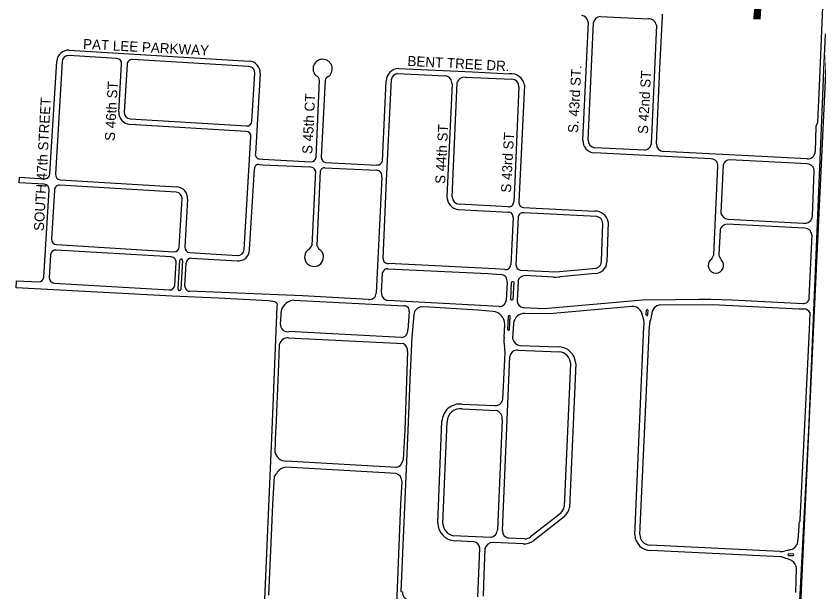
# Model space of a CAD drawing. Extents: x 0 to 712119, y 0 to 761125.
# Drawn here: x 668195 to 672194, y 714367 to 717234 of the extents above; entities that cross this region are included whole.
import ezdxf

# ---------------------------------------------------------------- set-up
doc = ezdxf.new("R2010")
doc.units = 0
for name, color, linetype in [('PAVED ROADS', 7, 'Continuous'), ('Priority 7', 7, 'Continuous'), ('street names', 7, 'Continuous')]:
    doc.layers.add(name, color=color, linetype=linetype)

msp = doc.modelspace()

# ---------------------------------------------------------------- linework, layer by layer
at = {"layer": 'PAVED ROADS'}
for points in [[(672217.4, 717490.6), (672217.2, 717402), (672198.5, 716962.1), (672186.7, 716704.7), (672179.4, 716684.3), (672175.6, 716560.8)], [(671105.6, 717231.8), (671344.3, 717220.5)], [(671384.5, 716597.8), (671401.2, 716975.2), (671414.5, 717231.5)], [(671018.3, 716616.2), (671036.5, 716994.9), (671045.5, 717203.4)], [(671044.3, 716616), (671071, 717202.8)], [(671384.3, 717188.6), (671358.9, 716597.2)], [(672097, 714290.5), (672143.5, 715172.3), (672211.2, 716798), (672218.3, 716966.7), (672226.4, 717142.5), (672239.1, 717154.5)], [(668459.8, 717064.4), (669356.4, 717010.3)], [(668696.6, 717023), (668458.2, 717037.4)], [(669354.8, 716983.3), (668775.5, 717018.3)], [(668364, 716448.3), (668397.9, 717009.5)], [(668424.8, 717007.9), (668391, 716446.7)], [(668706.6, 716757.1), (668721, 716995.5)], [(668747.9, 716993.9), (668733.6, 716755.5)], [(670101.4, 716973.6), (670468.7, 716956.1), (670653, 716946.4)], [(669370, 716711.5), (669384.3, 716950)], [(669411.3, 716948.3), (669387.4, 716550)], [(670093.8, 716947.6), (670333.8, 716936.8)], [(670431.9, 716930.7), (670664.9, 716919.7)], [(669690, 716531.3), (669707.2, 716915.4)], [(669733.9, 716914.3), (669715.2, 716531.5)], [(670019.6, 716514), (670037.8, 716910.1)], [(670023.5, 716027.9), (670039.9, 716416.1), (670064.3, 716919.6)], [(670366.6, 716896.5), (670341.5, 716336.3)], [(670366.7, 716333.6), (670392.8, 716903.5)], [(670726.8, 716890.1), (670699.5, 716309.2)], [(670700.1, 716882.6), (670679.8, 716410.6), (670673.7, 716308.6)], [(669340.8, 716660.2), (668761.5, 716695.2)], [(668763.1, 716722.1), (669342.4, 716687.2)], [(669331.3, 716071.5), (669365.2, 716632.7)], [(671324.5, 716566.1), (671077.3, 716578.5)], [(671657.9, 716523.5), (671072.9, 716552.8)], [(672134.9, 716523.9), (671419.8, 716560.7)], [(669407.3, 716523.5), (669423.7, 716522.6), (669662.9, 716508.4)], [(669407.4, 716494.5), (669423.5, 716494.3), (669656, 716483.5)], [(669735.9, 716505.7), (669992.8, 716492.7)], [(671717.3, 716493), (671706.2, 716254.3)], [(672135.3, 716497.8), (671750.3, 716519)], [(669358.3, 716069.9), (669382.6, 716474.1)], [(669686, 716464), (669669, 716092.5)], [(669695.5, 716091), (669711, 716464.3)], [(669733, 716479), (669990, 716466.7)], [(671670.4, 716045.2), (671691.2, 716486.8)], [(672161.9, 716239.3), (672171.1, 716462.3)], [(668334.9, 716397), (668210.7, 716404.5), (668212.3, 716431.4), (668336.5, 716423.9)], [(668415.4, 716419.2), (668994.7, 716384.2)], [(670016.7, 716432.2), (669989.1, 715854.2)], [(668993.1, 716357.3), (668413.7, 716392.2)], [(668333, 715934.2), (668359.3, 716369.5)], [(668386.2, 716367.8), (668371.5, 716123.9)], [(669008.2, 716085.5), (669022.6, 716323.9)], [(669049.6, 716322.3), (669035.2, 716083.9)], [(670647, 716284.8), (670402.1, 716297.7)], [(670399.2, 716271.4), (670647.3, 716258.6)], [(670721.6, 716281), (671078.1, 716262.8)], [(671087.9, 716236.2), (670724.6, 716254.9)], [(670670.5, 716233.5), (670658.7, 715995.7)], [(670695.9, 716234.3), (670685.1, 715994.6)], [(671739.7, 716223.8), (672116, 716202.9)], [(671111.5, 716013.9), (671117.8, 716202.1)], [(671144.4, 716209.6), (671137, 716008.4)], [(672124.7, 716178), (671735.3, 716198)], [(671701.7, 716169.4), (671695.7, 716046.2)], [(672145.6, 715831.1), (672159.6, 716144.5)], [(668395.9, 716096.4), (668980.7, 716061.1)], [(668967.6, 716034.8), (668394.3, 716069.5)], [(669059.6, 716056.3), (669298, 716042)], [(668366.7, 716045.1), (668359.9, 715932.6)], [(669002, 715873.8), (669010.7, 716018.9)], [(669024.7, 716018), (669015.9, 715873)], [(669017, 716024.5), (669019, 716024.4)], [(669069.4, 716028.7), (669296.4, 716015)], [(668985.2, 715894.9), (668992, 716007.3)], [(669035.1, 715891.9), (669041.9, 716004.3)], [(670047.6, 715975.9), (670545.5, 715952), (670610.1, 715947.9)], [(670629.7, 715973.1), (670581.9, 715975), (670050.5, 716002)], [(670707.8, 715969.2), (670883.3, 715961.4), (671086, 715979)], [(670014.9, 715857.7), (670019.9, 715954.9), (670020.6, 715957.8)], [(670869.9, 715934.6), (670729, 715942)], [(671079, 715952.5), (670904.7, 715935.9)], [(669484.5, 715811), (669453, 715816), (669203.5, 715829), (668973, 715840), (668195, 715881.5), (668196.5, 715916), (668306.7, 715910.8)], [(668384.3, 715905.1), (668957.7, 715870.5)], [(670640.6, 715909), (670636.9, 715820)], [(670695.2, 715914.7), (670690.7, 715816.4)], [(669009.6, 715867.3), (669007.6, 715867.4)], [(669621, 715842), (669059.5, 715864.3)], [(669578.3, 715819.5), (670127.6, 715790.8)], [(669950.3, 715823.3), (669621, 715842)], [(670601, 715788.9), (670046.3, 715817.7)], [(670720.2, 715783.4), (670825, 715778.4), (671315.8, 715821.3), (671478.9, 715823.2), (671595.3, 715824.9), (671655.1, 715825.4), (671762.3, 715821.3), (672052.8, 715806.1), (672114.4, 715802.6)], [(669428.6, 714216.9), (669471.1, 715172.2), (669496, 715788.5)], [(669511.5, 715698.3), (669516.9, 715772)], [(670571.9, 715764), (670494.6, 715769.6), (670254.8, 715784.2), (670212.8, 715786.5)], [(671262.5, 715788.5), (670852.6, 715751.4), (670729.4, 715753.4)], [(671333.7, 715747), (671334.9, 715770), (671334.9, 715770)], [(671406.7, 715795.9), (671663.3, 715798.1), (672095.2, 715776.1), (672121, 715776.6)], [(670152.5, 715761), (670146.5, 715672.5)], [(670176.2, 715746.8), (670167, 715636)], [(670646.9, 715739), (670643.4, 715674.8)], [(670653.4, 715674.3), (670656.9, 715738.4)], [(671322.8, 715714.9), (671311.8, 715755.4)], [(671341.9, 715769.8), (671340.7, 715746.6)], [(672148.6, 715758.4), (672144.7, 715671.2), (672099, 714726)], [(670625.8, 715633.8), (670629.2, 715699.2)], [(670672.8, 715704.2), (670668.6, 715629.7)], [(671302, 714653), (671349.5, 715693.3)], [(671352.3, 715711.9), (671356.2, 715723.5)], [(670113.5, 715634), (669553.7, 715663.5)], [(671276.8, 714650.5), (671322.3, 715688.1)], [(669551.9, 715632.9), (670122.6, 715603.7)], [(670167, 715636), (670157, 715425), (670146.6, 715170), (670111.5, 714369.1), (670119.4, 714366.9)], [(669485.2, 715059.6), (669489.1, 715169.3), (669490.8, 715182.1), (669503.9, 715501), (669507.9, 715601.4)], [(670694.6, 715570.7), (670900.6, 715562.2)], [(670705.4, 715594.1), (670895.4, 715587.3)], [(670144.7, 715563.8), (670141.7, 715466), (670130.9, 715173.4), (670131, 715173.3)], [(670617.2, 714672.9), (670655.1, 715539.8)], [(670620.3, 715327.2), (670630.6, 715556.9)], [(670957.5, 715505.1), (670925.1, 714792.8)], [(670982.5, 715504), (670951, 714788)], [(670416.9, 715302), (670580.2, 715295.6)], [(670416.9, 715277.9), (670588.9, 715269.6)], [(670295.5, 714709.3), (670316.4, 715216.8)], [(670321.5, 714707.6), (670342.1, 715216)], [(670615.7, 715224.2), (670592.4, 714676.2)], [(670131, 715173.3), (670122.5, 715024.5)], [(670089.2, 714986.7), (669540.4, 715018)], [(670087.8, 714956.8), (669539.5, 714988)], [(669491.5, 714956.7), (669480.4, 714943.1), (669472.7, 714802.2), (669467.8, 714685.4), (669452.4, 714350.9)], [(670059.5, 713545.9), (670069.4, 713765.4), (670089.9, 714262.5), (670111.9, 714804.4), (670117.9, 714915.7)], [(670906.2, 714758), (670756.8, 714640.6)], [(670924.3, 714741.2), (670772.2, 714621.2)], [(672099, 714726), (672098.5, 714718), (672095, 714714.5), (672094.5, 714707), (672094, 714696.5), (672089.5, 714624.5)], [(670558.4, 714638.4), (670374.4, 714646.8)], [(670474.2, 714617.1), (670380, 714621.3)], [(670720.4, 714605.7), (670571.1, 714613.5)], [(670729.7, 714630.9), (670648.2, 714634.5)], [(670494.7, 714342.8), (670499.4, 714459.8), (670504.8, 714584.6)], [(670530.6, 714582.4), (670525.3, 714452), (670521.1, 714345.7)], [(672000, 714568.5), (671353, 714599.5)], [(672002.5, 714542), (671356, 714573.5)], [(672036, 714573), (672026, 714571.5)], [(672037.5, 714531.5), (672027.5, 714534)], [(672042.6, 714549), (672065.7, 714547.7)], [(672065.9, 714554.7), (672042.9, 714556)], [(672079, 714363.5), (672082, 714483.5)]]:
    msp.add_lwpolyline(points, dxfattribs=at)
msp.add_lwpolyline([(670668.8, 715913.2), (670673.1, 715911.1), (670673.9, 715909), (670670.1, 715823.5), (670668.6, 715820.6), (670664.4, 715819), (670661.1, 715820.4), (670658.8, 715824), (670662.5, 715908.9), (670664.7, 715912.1)], close=True, dxfattribs=at)
for centre, radius, start, end in [((671008.3, 717200.1), 37.3, 5.1409, 83.166), ((671106.8, 717195.1), 36.7, 91.9858, 167.9612), ((671346.2, 717181.9), 38.7, 9.9992, 92.8882), ((671233.8, 717237.2), 180.8, 358.2077, 1.9767), ((668456.3, 717006), 58.5, 86.5461, 176.5461), ((668456.3, 717006), 31.5, 86.5461, 176.5461), ((668695, 716997.1), 26, 356.5461, 86.5461), ((668773.9, 716992.3), 26, 86.5461, 176.5461), ((669352.9, 716951.9), 58.5, 356.5461, 86.5461), ((669722.3, 716971.5), 47.9, 311.1524, 227.0417), ((669352.9, 716951.9), 31.5, 356.5461, 86.5461), ((670103.7, 716907.8), 65.9, 92.0041, 177.9995), ((669681.1, 716911.5), 26.3, 8.6265, 71.1477), ((669766.1, 716903.7), 33.9, 111.1052, 161.7903), ((670102.9, 716908.6), 40.1, 103.0142, 164.0012), ((670328.1, 716898.6), 38.6, 356.7764, 81.5178), ((670429.2, 716892.9), 37.8, 85.8946, 163.8322), ((670660.6, 716879.8), 67, 8.8189, 96.5515), ((670662.6, 716882.3), 37.5, 0.494, 86.3781), ((668765, 716753.6), 58.5, 176.5461, 266.5461), ((668765, 716753.6), 31.5, 176.5461, 266.5461), ((669344, 716713.1), 26, 266.5461, 356.5461), ((669339.2, 716634.3), 26, 356.5461, 86.5461), ((671079.4, 716613.6), 61.1, 177.4972, 263.9145), ((671081.8, 716615.7), 37.5, 179.6671, 263.0782), ((671321.5, 716604), 38, 274.6248, 349.645), ((671421.8, 716598), 37.4, 180.4195, 266.9), ((669408.1, 716544.8), 21.4, 165.9326, 267.8376), ((669664.4, 716534.2), 25.8, 266.8612, 353.7098), ((669742.8, 716532.5), 27.6, 182.0234, 255.5956), ((672138.1, 716561.3), 37.5, 265.0962, 359.1841), ((669402.3, 716475.4), 19.7, 74.9472, 183.9742), ((669995.1, 716517.4), 24.7, 264.7041, 352.1236), ((671657.1, 716489.3), 34.2, 355.768, 88.6438), ((671750.4, 716485), 34.1, 90.0693, 166.3074), ((672136.4, 716463.1), 34.7, 358.6116, 91.771), ((669656.9, 716452.1), 31.5, 22.3214, 91.6308), ((669730, 716459.7), 19.5, 81.0735, 166.254), ((669988.7, 716438.1), 28.6, 348.0032, 87.4982), ((668338.1, 716449.9), 26, 266.5461, 356.5461), ((668416.9, 716445.1), 26, 176.5461, 266.5461), ((668333.3, 716371), 26, 356.5461, 86.5461), ((668412.2, 716366.3), 26, 86.5461, 176.5461), ((668991.2, 716325.8), 58.5, 356.5461, 86.5461), ((668991.2, 716325.8), 31.5, 356.5461, 86.5461), ((670404.6, 716334.3), 63.2, 178.1807, 265.0319), ((670404.8, 716335.7), 38.1, 183.0961, 266.0298), ((670648.9, 716309.5), 24.8, 265.6739, 357.9636), ((670724.3, 716305.9), 25, 172.3927, 263.8024), ((670646.5, 716234.6), 24, 357.2208, 88.222), ((670720.4, 716230.3), 24.9, 80.3206, 170.8387), ((671080.4, 716197.7), 65.1, 10.5354, 92.0473), ((671744.7, 716262.9), 39.5, 192.6579, 262.7046), ((671081.8, 716200.7), 36, 2.0914, 80.1562), ((672122.5, 716241.9), 39.5, 260.4498, 356.3123), ((671736.6, 716162.4), 35.6, 91.9815, 168.7195), ((672122.4, 716140.7), 37.3, 5.808, 86.604), ((668397.4, 716122.4), 26, 176.5461, 266.5461), ((669610.8, 716122.2), 65.4, 300.8881, 332.9884), ((669735.5, 716102.2), 41.6, 195.7086, 238.0312), ((668392.7, 716043.5), 26, 86.5461, 176.5461), ((668982.3, 716087.1), 26, 266.5461, 356.5461), ((669061.1, 716082.3), 26, 176.5461, 266.5461), ((669299.9, 716073.4), 58.5, 266.5461, 356.5461), ((669299.9, 716073.4), 31.5, 266.5461, 356.5461), ((669679.3, 716034.6), 47.1, 138.0094, 43.5015), ((668966.1, 716008.9), 26, 356.5386, 86.5461), ((669016.7, 716018.5), 6, 87.0105, 176.5386), ((669018.7, 716018.4), 6, 356.5386, 87.0105), ((669067.9, 716002.8), 26, 86.5461, 176.5386), ((670048, 716026.5), 24.6, 176.7077, 275.7338), ((671071.2, 716016.6), 40.4, 291.4355, 356.2209), ((671680.9, 715993.1), 38.3, 134.0738, 46.1567), ((671628.8, 716054.9), 42.7, 306.6586, 346.8445), ((671746.5, 716054.1), 51.3, 188.7881, 220.4703), ((670044.8, 715951), 25.1, 83.4764, 164.1552), ((670634.9, 715996.2), 23.7, 257.353, 358.8308), ((670711.4, 715995.2), 26.3, 181.2102, 262.0189), ((671079.2, 716010.4), 57.8, 269.8112, 358.0592), ((668308, 715935.7), 25, 267.0105, 356.5461), ((668385.9, 715931), 26, 176.5461, 266.5461), ((670607.7, 715914.7), 33.3, 350.2785, 85.9901), ((670729.3, 715907), 35, 90.515, 167.2141), ((670872.6, 716320.4), 385.8, 269.6088, 274.7828), ((668959.2, 715896.4), 26, 266.5461, 356.5386), ((669061.1, 715890.3), 26, 176.5386, 266.5461), ((669008, 715873.4), 6, 176.5386, 267.0105), ((669009.9, 715873.3), 6, 267.0105, 356.5386), ((669954.8, 715857.5), 34.5, 262.5701, 354.6386), ((670052.7, 715855.1), 37.9, 176.0017, 260.3159), ((669481.2, 715795.1), 16.2, 335.779, 78.3652), ((669585.1, 715747.3), 72.5, 95.3645, 160.084), ((670604.2, 715821.5), 32.7, 264.4252, 357.5266), ((670725.6, 715817.9), 34.9, 182.3917, 261.082), ((672116.5, 715831.7), 29.1, 265.9944, 358.8656), ((670129.8, 715767.4), 23.6, 344.2851, 95.3832), ((670218.9, 715744.1), 42.8, 98.2233, 176.3649), ((671266.3, 715740.9), 47.7, 17.6494, 94.562), ((671338.4, 715769.8), 3.5, 0.3136, 176.9094), ((671408.5, 715748.7), 47.3, 92.1218, 182.5351), ((672112.3, 715733.4), 44.1, 34.6388, 78.6815), ((670564.1, 715699.4), 65.1, 359.8751, 83.1037), ((670651.9, 715738.7), 5, 356.9131, 176.9131), ((670726.8, 715699.2), 54.2, 87.3306, 174.6841), ((671337.2, 715746.8), 3.5, 176.9094, 356.9094), ((671294.8, 715749), 66.4, 337.4278, 357.9392), ((669546.5, 715697.8), 35, 179.0881, 281.9348), ((671239.9, 715703.2), 83.7, 349.6303, 8.0962), ((671501, 715679.8), 152.1, 167.8006, 174.8913), ((670112.1, 715668.5), 34.6, 272.2518, 6.5798), ((670648.4, 715674.6), 5, 176.9131, 356.9131), ((669550.1, 715588.9), 44, 87.6808, 163.4945), ((670810.6, 715618.6), 185.4, 175.2971, 189.5377), ((670710.3, 715636), 42.2, 188.5632, 263.3), ((670105.1, 715568), 39.8, 354.034, 63.8974), ((670490.9, 715559.7), 139.8, 358.8316, 11.6308), ((670690.7, 715535), 35.9, 83.7859, 172.1867), ((670895.8, 715500.6), 86.7, 2.2458, 90.2602), ((670896.4, 715501.1), 61.3, 3.6928, 86.1362), ((670406.3, 715212.7), 90, 83.2177, 177.3546), ((670582.9, 715333.4), 37.9, 265.9075, 350.6055), ((670407, 715213.7), 65, 81.2867, 177.9345), ((670577.2, 715232.1), 39.3, 348.4277, 72.6585), ((669543.1, 715078.9), 61, 198.448, 267.4927), ((670079.3, 715029), 43.4, 283.1533, 354.1036), ((669544.1, 714928.6), 59.6, 94.388, 151.8941), ((670074, 714915.1), 43.9, 0.7464, 71.6264), ((670872.4, 714799), 53.1, 309.5383, 353.3702), ((670874, 714800.8), 78.1, 310.1632, 350.5267), ((670385.8, 714711.6), 90.4, 181.3984, 266.2969), ((670383.9, 714708.5), 62.5, 180.8445, 261.2509), ((670554.3, 714676.3), 38.2, 276.1373, 359.7803), ((670654.4, 714671.2), 37.3, 177.4001, 260.4797), ((671357.4, 714654.2), 80.7, 182.6101, 268.9864), ((671355, 714652.4), 53, 179.3934, 267.8657), ((670471.5, 714583.8), 33.4, 1.2499, 85.3035), ((670569.2, 714574.2), 39.4, 87.1231, 167.8685), ((670719.1, 714704.3), 98.6, 270.7862, 302.5985), ((670725.6, 714685.2), 54.4, 274.2885, 304.9131), ((672039, 714625.2), 50.5, 285.5179, 359.2296), ((672006.2, 714628.9), 60.7, 264.1325, 289.0313), ((672126.5, 714187), 396.5, 100.7573, 103.195), ((671994.6, 714474.2), 68.2, 61.1616, 83.3491), ((672017.1, 714454), 80.1, 58.0408, 75.2481), ((672042.8, 714552.5), 3.5, 86.9094, 266.9094), ((672065.7, 714551.2), 3.5, 270.3626, 86.8575), ((672036.1, 714482.5), 45.9, 1.2283, 59.3771), ((670159.3, 714365.8), 39.9, 178.4726, 278.9159)]:
    msp.add_arc(centre, radius, start, end, dxfattribs=at)
at = {"layer": 'Priority 7'}
msp.add_lwpolyline([(672268.1, 718018.9), (672229.7, 717017.6), (672167.4, 715696.3), (672104.9, 714374.9), (672042.8, 713053.8), (671975.7, 711733.5), (671895.5, 710521.4)], dxfattribs=at)

# ---------------------------------------------------------------- texts
msp.add_text('7', height=300, dxfattribs=at).set_placement((671796.1, 717218.8))
at = {"layer": 'street names'}
for s, rotation, p in [('PAT LEE PARKWAY', 357.0105, (668527.7, 717070.8)), ('BENT TREE DR.', 357.0105, (670143.5, 716986.5)), ('S. 43rd ST.', 87.0105, (670993.9, 716651.2)), ('S 42nd ST', 87.0105, (671342, 716646)), ('S 46th ST', 87.0105, (668686.8, 716611.5)), ('SOUTH 47th STREET', 87.0105, (668333.4, 716163.2)), ('S 45th CT', 87.0105, (669670.1, 716546.4)), ('S 44th ST', 87.0105, (670332.3, 716397.5)), ('S 43rd ST', 87.0105, (670660.1, 716353.9))]:
    msp.add_text(s, height=50, rotation=rotation, dxfattribs=at).set_placement(p)

doc.saveas('drawing.dxf')
